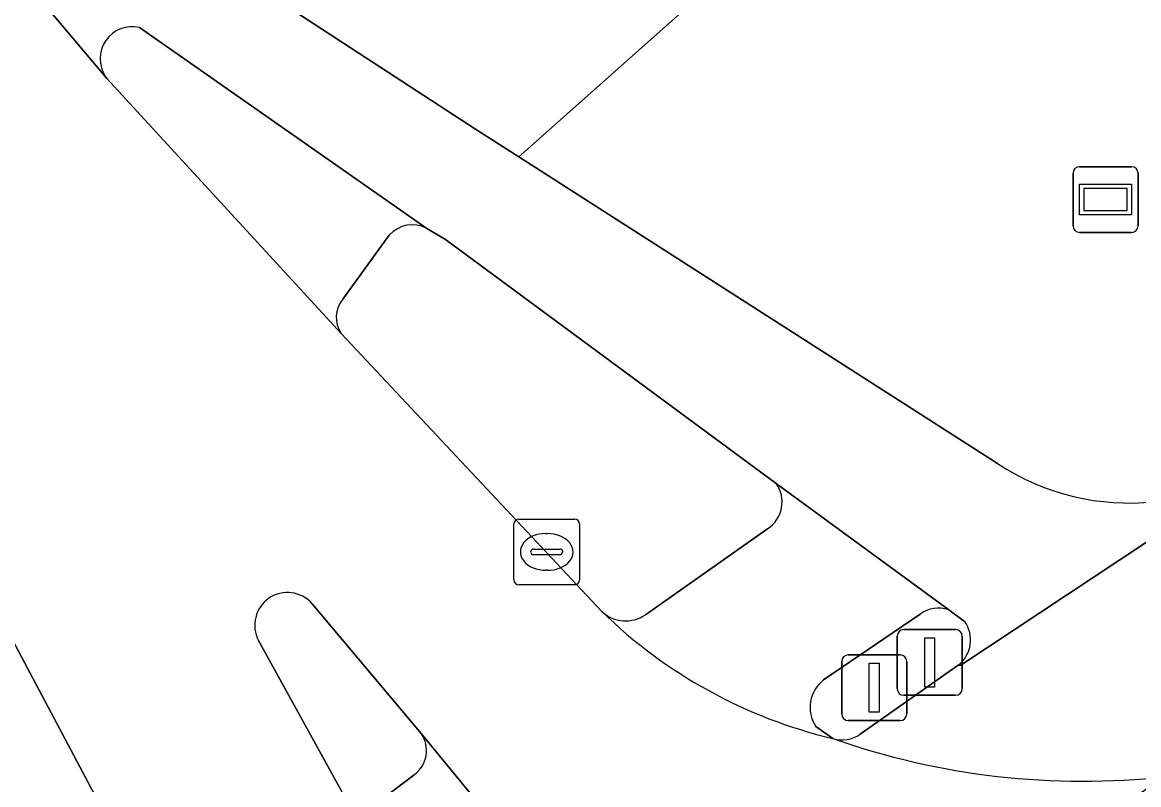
# Model space of a CAD drawing. Extents: x 157445 to 158888, y 383061 to 384688.
# Drawn here: x 158330.73 to 158347.73, y 383490.44 to 383502.05 of the extents above; entities that cross this region are included whole.
import ezdxf

# ---------------------------------------------------------------- set-up
doc = ezdxf.new("R2010")
doc.units = 0
for name, color, linetype in [('IMGEO_Drukknoppaal', 7, 'Continuous'), ('IMGEO_Fietspad_gesloten', 7, 'Continuous'), ('IMGEO_Kolk', 7, 'Continuous'), ('IMGEO_Reclamebord', 7, 'Continuous'), ('IMGEO_Rijbaan_lokaal_gesloten', 7, 'Continuous'), ('IMGEO_Verkeerseiland_gesloten', 7, 'Continuous'), ('IMGEO_Verkeerseiland_open', 7, 'Continuous'), ('IMGEO_Verkeersregelinstallatiepaal', 7, 'Continuous'), ('IMGEO_Voetpad_open', 7, 'Continuous')]:
    doc.layers.add(name, color=color, linetype=linetype)

msp = doc.modelspace()

# ---------------------------------------------------------------- linework, layer by layer
at = {"layer": 'IMGEO_Drukknoppaal'}
for p, q in [((158344.049, 383491.905), (158344.049, 383492.705)), ((158344.049, 383492.705), (158344.049, 383491.905)), ((158344.149, 383492.805), (158344.939, 383492.805)), ((158344.939, 383492.805), (158344.149, 383492.805)), ((158345.039, 383492.705), (158345.039, 383491.905)), ((158345.039, 383491.905), (158345.039, 383492.705)), ((158344.939, 383491.805), (158344.149, 383491.805)), ((158344.149, 383491.805), (158344.939, 383491.805))]:
    msp.add_line(p, q, dxfattribs=at)
msp.add_lwpolyline([(158344.469, 383492.68), (158344.619, 383492.68), (158344.619, 383491.93), (158344.469, 383491.93), (158344.469, 383492.68)], dxfattribs=at)
for centre, start, end in [((158344.149, 383492.705), 90, 180), ((158344.149, 383492.705), 90, 180), ((158344.939, 383492.705), 0, 90), ((158344.939, 383492.705), 360, 90), ((158344.149, 383491.905), 180, 270), ((158344.149, 383491.905), 180, 270), ((158344.939, 383491.905), 270, 0), ((158344.939, 383491.905), 270, 0)]:
    msp.add_arc(centre, 0.1, start, end, dxfattribs=at)
at = {"layer": 'IMGEO_Fietspad_gesloten'}
for points in [[(158330.503, 383505.287), (158329.21, 383504.517), (158331.999, 383501.22)], [(158338.29, 383500), (158337.631, 383500.422), (158331.165, 383504.639)], [(158332.515, 383501.969), (158336.889, 383498.912), (158337.175, 383498.744), (158342.207, 383495.028), (158344.833, 383493.108), (158345.076, 383492.93)], [(158345.577, 383495.335), (158338.29, 383500)], [(158356.041, 383500), (158355.604, 383499.697), (158350.163, 383495.807), (158350.252, 383495.729), (158345.016, 383492.263), (158344.977, 383492.264), (158343.488, 383491.215)], [(158344.977, 383492.264), (158345.016, 383492.263), (158350.252, 383495.729), (158350.163, 383495.807)], [(158331.917, 383490.135), (158329.43, 383494.808), (158328.479, 383494.41), (158329.05, 383492.375), (158330.382, 383483.462), (158330.407, 383483.209), (158330.414, 383482.887), (158330.392, 383482.565), (158330.341, 383482.247), (158330.262, 383481.934), (158330.156, 383481.63), (158330.022, 383481.336), (158329.863, 383481.056), (158329.679, 383480.791), (158329.473, 383480.543), (158327.184, 383478.425), (158324.124, 383476.02), (158320.807, 383473.754), (158313.544, 383468.837), (158299.555, 383459.239)]]:
    msp.add_lwpolyline(points, dxfattribs=at)
for centre, radius, start, end in [((158332.404, 383501.493), 0.489, 76.924, 213.9486), ((158347.582, 383498.366), 3.635, 236.5138, 315.2388), ((158344.682, 383492.648), 0.485, 307.5567, 35.5332), ((158343.211, 383491.594), 0.469, 252.34, 306.0965), ((158346.874, 383501.956), 11.459, 250.6061, 276.3467)]:
    msp.add_arc(centre, radius, start, end, dxfattribs=at)
at = {"layer": 'IMGEO_Kolk'}
for p, q in [((158338.214, 383493.561), (158338.214, 383494.413)), ((158338.289, 383494.487), (158339.141, 383494.487)), ((158339.215, 383494.413), (158339.215, 383493.561)), ((158338.702, 383494.267), (158338.727, 383494.267)), ((158338.516, 383494.03), (158338.914, 383494.03)), ((158338.473, 383493.981), (158338.473, 383493.993)), ((158338.911, 383493.944), (158338.513, 383493.944)), ((158338.957, 383493.993), (158338.957, 383493.981)), ((158338.725, 383493.707), (158338.7, 383493.707)), ((158339.141, 383493.487), (158338.289, 383493.487))]:
    msp.add_line(p, q, dxfattribs=at)
for points in [[(158338.214, 383493.561), (158338.214, 383494.413)], [(158338.289, 383494.487), (158339.141, 383494.487)], [(158339.215, 383494.413), (158339.215, 383493.561)], [(158339.141, 383493.487), (158338.289, 383493.487)]]:
    msp.add_lwpolyline(points, dxfattribs=at)
for centre, radius, start, end in [((158338.291, 383494.411), 0.0765, 91.552, 178.448), ((158338.291, 383494.411), 0.0765, 91.552, 178.448), ((158339.139, 383494.411), 0.0765, 1.552, 88.448), ((158339.139, 383494.411), 0.0765, 1.552, 88.448), ((158338.513, 383493.99), 0.0403, 85.8775, 175.7526), ((158338.918, 383493.992), 0.0386, 1.7309, 96.639), ((158338.51, 383493.98), 0.0366, 178.938, 274.7102), ((158338.914, 383493.987), 0.043, 264.8664, 352.4533), ((158338.291, 383493.563), 0.0765, 181.552, 268.448), ((158338.291, 383493.563), 0.0765, 181.552, 268.448), ((158339.139, 383493.563), 0.0765, 271.552, 358.448), ((158339.139, 383493.563), 0.0765, 271.552, 358.448)]:
    msp.add_arc(centre, radius, start, end, dxfattribs=at)
for centre, major_axis, ratio, start_param, end_param in [((158338.701, 383493.987), (-0.387, 0.002), 0.722429, 4.712389, 7.853982), ((158338.726, 383493.987), (-0.39, 0.002), 0.717154, 1.570796, 4.712389)]:
    msp.add_ellipse(centre, major_axis=major_axis, ratio=ratio, start_param=start_param, end_param=end_param, dxfattribs=at)
at = {"layer": 'IMGEO_Reclamebord'}
for p, q in [((158346.826, 383499.85), (158347.616, 383499.85)), ((158347.616, 383499.85), (158346.826, 383499.85)), ((158346.726, 383498.95), (158346.726, 383499.75)), ((158346.726, 383499.75), (158346.726, 383498.95)), ((158347.716, 383499.75), (158347.716, 383498.95)), ((158347.716, 383498.95), (158347.716, 383499.75)), ((158347.616, 383498.85), (158346.826, 383498.85)), ((158346.826, 383498.85), (158347.616, 383498.85))]:
    msp.add_line(p, q, dxfattribs=at)
for points in [[(158346.827, 383499.582), (158347.615, 383499.582), (158347.615, 383499.118), (158346.827, 383499.118), (158346.827, 383499.582)], [(158346.892, 383499.517), (158346.892, 383499.183), (158347.55, 383499.183), (158347.55, 383499.517), (158346.892, 383499.517)]]:
    msp.add_lwpolyline(points, dxfattribs=at)
for centre, start, end in [((158346.826, 383499.75), 90, 180), ((158346.826, 383499.75), 90, 180), ((158347.616, 383499.75), 0, 90), ((158347.616, 383499.75), 360, 90), ((158346.826, 383498.95), 180, 270), ((158346.826, 383498.95), 180, 270), ((158347.616, 383498.95), 270, 0), ((158347.616, 383498.95), 270, 0)]:
    msp.add_arc(centre, 0.1, start, end, dxfattribs=at)
at = {"layer": 'IMGEO_Rijbaan_lokaal_gesloten'}
for points in [[(158335.584, 383497.313), (158332.02, 383501.191), (158331.999, 383501.22), (158329.21, 383504.517), (158324.601, 383501.77), (158328.479, 383494.41), (158329.43, 383494.808), (158331.917, 383490.135), (158332.219, 383489.472), (158332.764, 383488.348), (158332.834, 383488.206), (158333.287, 383487.156), (158333.644, 383486.069), (158333.902, 383484.955), (158333.932, 383484.789)], [(158339.553, 383493.08), (158335.584, 383497.313)], [(158335.144, 383493.199), (158336.803, 383491.224), (158338.922, 383488.639), (158341.077, 383486.018), (158348.141, 383490.567)], [(158333.46, 383480.492), (158338.826, 383484.465), (158337.205, 383487.384), (158337.137, 383487.506), (158335.581, 383490.365), (158334.326, 383492.638)]]:
    msp.add_lwpolyline(points, dxfattribs=at)
for centre, radius, start, end in [((158334.768, 383492.87), 0.499, 41.2062, 207.6799), ((158344.808, 383498.475), 7.531, 225.7507, 256.6477), ((158346.874, 383501.956), 11.459, 250.6061, 276.3467)]:
    msp.add_arc(centre, radius, start, end, dxfattribs=at)
at = {"layer": 'IMGEO_Verkeerseiland_gesloten'}
for points in [[(158336.889, 383498.912), (158332.515, 383501.969)], [(158331.999, 383501.22), (158332.02, 383501.191), (158335.584, 383497.313)], [(158335.61, 383497.835), (158336.318, 383498.806)]]:
    msp.add_lwpolyline(points, dxfattribs=at)
for centre, radius, start, end in [((158332.404, 383501.493), 0.489, 76.924, 213.9486), ((158336.67, 383498.499), 0.467, 62.1078, 138.9254), ((158335.947, 383497.557), 0.437, 140.411, 213.8861)]:
    msp.add_arc(centre, radius, start, end, dxfattribs=at)
at = {"layer": 'IMGEO_Verkeerseiland_open'}
for points in [[(158336.318, 383498.806), (158335.61, 383497.835)], [(158337.175, 383498.744), (158336.889, 383498.912)], [(158342.207, 383495.028), (158337.175, 383498.744)], [(158335.584, 383497.313), (158339.553, 383493.08)], [(158340.216, 383493.031), (158342.076, 383494.34)], [(158336.803, 383491.224), (158335.144, 383493.199)], [(158344.397, 383493.038), (158342.928, 383492.04)], [(158345.076, 383492.93), (158344.833, 383493.108)], [(158334.326, 383492.638), (158335.581, 383490.365)], [(158343.488, 383491.215), (158344.977, 383492.264)], [(158342.809, 383491.332), (158343.069, 383491.147)], [(158336.194, 383490.212), (158336.694, 383490.595)]]:
    msp.add_lwpolyline(points, dxfattribs=at)
for centre, radius, start, end in [((158336.67, 383498.499), 0.467, 62.1078, 138.9254), ((158335.947, 383497.557), 0.437, 140.411, 213.8861), ((158341.814, 383494.746), 0.483, 302.8066, 35.6324), ((158334.768, 383492.87), 0.499, 41.2062, 207.6799), ((158339.915, 383493.469), 0.531, 227.0493, 304.497), ((158344.683, 383492.65), 0.482, 71.8313, 126.4108), ((158344.682, 383492.648), 0.485, 307.5567, 35.5332), ((158343.256, 383491.621), 0.532, 128.0099, 212.908), ((158336.428, 383490.965), 0.456, 305.7082, 34.6294), ((158343.211, 383491.594), 0.469, 252.34, 306.0965)]:
    msp.add_arc(centre, radius, start, end, dxfattribs=at)
at = {"layer": 'IMGEO_Verkeersregelinstallatiepaal'}
for p, q in [((158343.205, 383491.521), (158343.205, 383492.321)), ((158343.205, 383492.321), (158343.205, 383491.521)), ((158343.305, 383492.421), (158344.095, 383492.421)), ((158344.095, 383492.421), (158343.305, 383492.421)), ((158344.195, 383492.321), (158344.195, 383491.521)), ((158344.195, 383491.521), (158344.195, 383492.321)), ((158344.095, 383491.421), (158343.305, 383491.421)), ((158343.305, 383491.421), (158344.095, 383491.421))]:
    msp.add_line(p, q, dxfattribs=at)
msp.add_lwpolyline([(158343.625, 383492.296), (158343.775, 383492.296), (158343.775, 383491.546), (158343.625, 383491.546), (158343.625, 383492.296)], dxfattribs=at)
for centre, start, end in [((158343.305, 383492.321), 90, 180), ((158343.305, 383492.321), 90, 180), ((158344.095, 383492.321), 0, 90), ((158344.095, 383492.321), 360, 90), ((158343.305, 383491.521), 180, 270), ((158343.305, 383491.521), 180, 270), ((158344.095, 383491.521), 270, 0), ((158344.095, 383491.521), 270, 0)]:
    msp.add_arc(centre, 0.1, start, end, dxfattribs=at)
at = {"layer": 'IMGEO_Voetpad_open'}
for points in [[(158395.289, 383531.857), (158399.691, 383534.859), (158403.193, 383537.3), (158403.037, 383537.287), (158402.76, 383537.284), (158402.484, 383537.305), (158402.211, 383537.351), (158401.943, 383537.421), (158401.682, 383537.515), (158400.553, 383538.102), (158398.443, 383539.387), (158398.132, 383539.661), (158397.773, 383540.05), (158397.47, 383540.47), (158397.067, 383541.02), (158393.771, 383538.876), (158375.587, 383526.419), (158373.838, 383525.221), (158368.813, 383521.779), (158367.693, 383521.011), (158344.248, 383504.951), (158342.534, 383503.777), (158338.29, 383500), (158345.577, 383495.335)], [(158331.165, 383504.639), (158337.631, 383500.422), (158338.29, 383500), (158342.534, 383503.777)], [(158344.833, 383493.108), (158342.207, 383495.028)], [(158342.076, 383494.34), (158340.216, 383493.031)], [(158342.928, 383492.04), (158344.397, 383493.038)], [(158343.069, 383491.147), (158342.809, 383491.332)], [(158338.922, 383488.639), (158336.803, 383491.224)], [(158336.694, 383490.595), (158336.194, 383490.212)]]:
    msp.add_lwpolyline(points, dxfattribs=at)
for centre, radius, start, end in [((158347.582, 383498.366), 3.635, 236.5138, 315.2388), ((158341.814, 383494.746), 0.483, 302.8066, 35.6324), ((158339.915, 383493.469), 0.531, 227.0493, 304.497), ((158344.808, 383498.475), 7.531, 225.7507, 256.6477), ((158344.683, 383492.65), 0.482, 71.8313, 126.4108), ((158343.256, 383491.621), 0.532, 128.0099, 212.908), ((158336.428, 383490.965), 0.456, 305.7082, 34.6294)]:
    msp.add_arc(centre, radius, start, end, dxfattribs=at)

doc.saveas('drawing.dxf')
